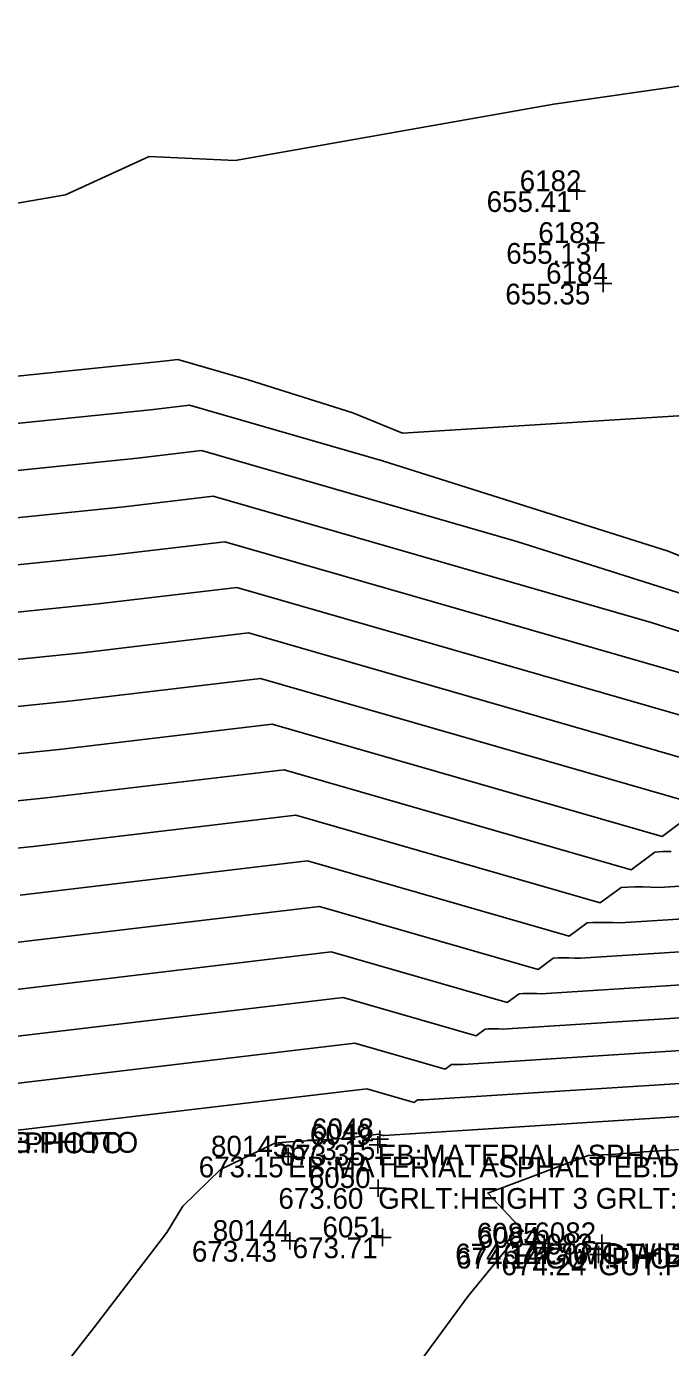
# Model space of a CAD drawing. Extents: x 2129350 to 2137777, y 657588 to 659885.
# Drawn here: x 2132345.2 to 2132382.5, y 658320.9 to 658397.2 of the extents above; entities that cross this region are included whole.
import ezdxf

# ---------------------------------------------------------------- set-up
doc = ezdxf.new("R2010")
doc.units = 0
for name, color, linetype in [('DT_X_Contour_Major', 7, 'Continuous'), ('DT_X_Contour_Minor', 7, 'Continuous'), ('SV_X_Shot_Marker', 7, 'Continuous'), ('SV_X_Text_Comment', 7, 'Continuous'), ('SV_X_Text_Elevation', 7, 'Continuous'), ('SV_X_Text_Name', 7, 'Continuous')]:
    doc.layers.add(name, color=color, linetype=linetype)

msp = doc.modelspace()

# ---------------------------------------------------------------- linework, layer by layer
at = {"layer": 'DT_X_Contour_Major'}
for points in [[(2132332.17, 658364.843), (2132350.15, 658366.683), (2132356.718, 658367.464), (2132389.109, 658358.134)], [(2132382.492, 658349.584), (2132382.011, 658349.574), (2132381.558, 658349.543), (2132380.193, 658348.523), (2132360.13, 658354.302), (2132346.384, 658352.669), (2132335.989, 658351.605)], [(2132390.581, 658340.455), (2132372.724, 658339.317), (2132372.512, 658339.324), (2132372.309, 658339.33), (2132372.115, 658339.332), (2132371.93, 658339.328), (2132371.756, 658339.316), (2132371.233, 658338.925), (2132363.541, 658341.141), (2132342.619, 658338.654)]]:
    msp.add_lwpolyline(points, dxfattribs=at)
at = {"layer": 'DT_X_Contour_Minor'}
for points in [[(2132329.878, 658372.786), (2132352.409, 658375.092), (2132354.671, 658375.361), (2132365.826, 658372.147), (2132382.33, 658366.926), (2132389.13, 658364.141), (2132389.553, 658364.051), (2132389.564, 658364.051), (2132389.571, 658364.052), (2132396.7, 658371.443), (2132399.663, 658366.67), (2132400.19, 658368.976), (2132400.881, 658367.038), (2132406.022, 658384.142), (2132408.46, 658384.183), (2132410.849, 658385.998), (2132423.049, 658404.236), (2132408.218, 658400.239)], [(2132403.815, 658386.022), (2132403.869, 658385.847), (2132404.511, 658385.811), (2132404.582, 658385.815), (2132404.312, 658385.037), (2132406.625, 658385.076), (2132407.804, 658385.972), (2132413.824, 658394.971), (2132406.505, 658392.999), (2132404.902, 658390.104), (2132405.125, 658395.14), (2132402.867, 658393.247), (2132402.505, 658393.408), (2132400.468, 658397.607), (2132383.622, 658393.868), (2132375.716, 658392.75), (2132357.298, 658389.493), (2132352.337, 658389.712), (2132347.5, 658387.512), (2132327.232, 658384)], [(2132329.114, 658375.434), (2132353.162, 658377.895), (2132353.989, 658377.993), (2132358.065, 658376.819), (2132364.096, 658374.911), (2132366.965, 658373.735), (2132382.914, 658374.734), (2132382.999, 658374.739), (2132388.125, 658378.978), (2132400.596, 658379.684), (2132402.263, 658381.744), (2132403.908, 658384.63), (2132404.195, 658384.979), (2132403.855, 658385.707), (2132403.569, 658385.664), (2132403.634, 658385.965), (2132403.815, 658386.022)], [(2132330.642, 658370.139), (2132351.656, 658372.289), (2132355.353, 658372.728), (2132373.587, 658367.476), (2132389.144, 658362.555)], [(2132331.406, 658367.491), (2132350.903, 658369.486), (2132356.036, 658370.096), (2132381.348, 658362.805), (2132389.144, 658360.339)], [(2132332.934, 658362.196), (2132349.397, 658363.88), (2132357.4, 658364.831), (2132387.361, 658356.202)], [(2132385.569, 658354.282), (2132358.083, 658362.199), (2132348.644, 658361.077), (2132333.697, 658359.548)], [(2132383.777, 658352.362), (2132358.765, 658359.567), (2132347.89, 658358.275), (2132334.461, 658356.9)], [(2132383.518, 658351.588), (2132381.985, 658350.443), (2132359.447, 658356.934), (2132347.137, 658355.472), (2132335.225, 658354.253)], [(2132390.573, 658348.059), (2132381.81, 658347.5), (2132381.326, 658347.517), (2132380.861, 658347.53), (2132380.417, 658347.534), (2132379.995, 658347.525), (2132379.598, 658347.498), (2132378.401, 658346.603), (2132360.812, 658351.67), (2132345.631, 658349.866), (2132336.753, 658348.958)], [(2132390.575, 658346.158), (2132379.538, 658345.454), (2132379.122, 658345.469), (2132378.723, 658345.48), (2132378.341, 658345.483), (2132377.979, 658345.475), (2132377.637, 658345.452), (2132376.609, 658344.684), (2132361.494, 658349.038), (2132344.878, 658347.063)], [(2132390.577, 658344.257), (2132377.267, 658343.409), (2132376.919, 658343.421), (2132376.585, 658343.43), (2132376.266, 658343.433), (2132375.963, 658343.426), (2132375.677, 658343.407), (2132374.817, 658342.764), (2132362.177, 658346.405), (2132344.125, 658344.26)], [(2132390.579, 658342.356), (2132374.995, 658341.363), (2132374.716, 658341.373), (2132374.447, 658341.38), (2132374.19, 658341.382), (2132373.946, 658341.377), (2132373.717, 658341.361), (2132373.025, 658340.845), (2132362.859, 658343.773), (2132343.372, 658341.457)], [(2132390.583, 658338.555), (2132370.452, 658337.271), (2132370.309, 658337.276), (2132370.171, 658337.28), (2132370.039, 658337.281), (2132369.914, 658337.279), (2132369.796, 658337.271), (2132369.441, 658337.005), (2132364.224, 658338.508), (2132341.866, 658335.852)], [(2132390.585, 658336.654), (2132368.181, 658335.226), (2132368.105, 658335.228), (2132368.033, 658335.23), (2132367.964, 658335.231), (2132367.898, 658335.229), (2132367.836, 658335.225), (2132367.649, 658335.086), (2132364.906, 658335.876), (2132344.09, 658333.403)], [(2132390.587, 658334.753), (2132365.909, 658333.18), (2132365.902, 658333.18), (2132365.895, 658333.18), (2132365.888, 658333.18), (2132365.882, 658333.18), (2132365.875, 658333.18), (2132365.857, 658333.166), (2132365.588, 658333.244), (2132363.547, 658333.001), (2132360.454, 658332.811), (2132359.598, 658332.727), (2132356.462, 658331.203), (2132354.281, 658329.099), (2132353.351, 658327.569), (2132349.15, 658322.06), (2132345.484, 658317.382)], [(2132390.589, 658332.852), (2132380.912, 658332.235), (2132379.28, 658332.091), (2132377.692, 658332.025), (2132371.899, 658329.846), (2132373.96, 658327.641), (2132373.393, 658327.518), (2132373.027, 658327.008), (2132373.15, 658326.818), (2132370.748, 658323.866), (2132365.729, 658317.009)]]:
    msp.add_lwpolyline(points, dxfattribs=at)
at = {"layer": 'SV_X_Shot_Marker'}
for p, q in [((2132376.552, 658387.716), (2132377.552, 658387.716)), ((2132377.052, 658388.216), (2132377.052, 658387.216)), ((2132377.052, 658387.716), (2132377.052, 658387.716)), ((2132377.637, 658384.723), (2132378.637, 658384.723)), ((2132378.137, 658385.223), (2132378.137, 658384.223)), ((2132378.137, 658384.723), (2132378.137, 658384.723)), ((2132378.075, 658382.374), (2132379.075, 658382.374)), ((2132378.575, 658382.874), (2132378.575, 658381.874)), ((2132378.575, 658382.374), (2132378.575, 658382.374)), ((2132365.164, 658332.958), (2132366.164, 658332.958)), ((2132365.546, 658333.139), (2132365.546, 658332.139)), ((2132365.664, 658333.458), (2132365.664, 658332.458)), ((2132365.664, 658332.958), (2132365.664, 658332.958)), ((2132359.868, 658331.955), (2132360.868, 658331.955)), ((2132360.368, 658332.455), (2132360.368, 658331.455)), ((2132360.368, 658331.955), (2132360.368, 658331.955)), ((2132365.046, 658332.639), (2132366.046, 658332.639)), ((2132365.546, 658332.639), (2132365.546, 658332.639)), ((2132365.567, 658330.637), (2132365.567, 658329.637)), ((2132365.067, 658330.137), (2132366.067, 658330.137)), ((2132365.567, 658330.137), (2132365.567, 658330.137)), ((2132360.46, 658327.582), (2132360.46, 658326.582)), ((2132365.815, 658327.786), (2132365.815, 658326.786)), ((2132375.166, 658327.426), (2132375.166, 658326.426)), ((2132378.487, 658327.452), (2132378.487, 658326.452)), ((2132359.96, 658327.082), (2132360.96, 658327.082)), ((2132360.46, 658327.082), (2132360.46, 658327.082)), ((2132365.315, 658327.286), (2132366.315, 658327.286)), ((2132365.815, 658327.286), (2132365.815, 658327.286)), ((2132374.666, 658326.926), (2132375.666, 658326.926)), ((2132374.716, 658326.687), (2132375.716, 658326.687)), ((2132375.166, 658326.926), (2132375.166, 658326.926)), ((2132375.216, 658327.187), (2132375.216, 658326.187)), ((2132375.216, 658326.687), (2132375.216, 658326.687)), ((2132377.987, 658326.952), (2132378.987, 658326.952)), ((2132378.289, 658326.799), (2132378.289, 658325.799)), ((2132378.487, 658326.952), (2132378.487, 658326.952)), ((2132377.789, 658326.299), (2132378.789, 658326.299)), ((2132378.289, 658326.299), (2132378.289, 658326.299))]:
    msp.add_line(p, q, dxfattribs=at)

# ---------------------------------------------------------------- texts
at = {"layer": 'SV_X_Text_Comment'}
for s, p in [('EB:MATERIAL ASPHALT EB:DEPTH EB:PHOTO', (2132315.265, 658332.146)), ('EB:MATERIAL ASPHALT EB:DEPTH EB:PHOTO', (2132316.125, 658332.176)), ('EB:MATERIAL ASPHALT EB:DEPTH EB:PHOTO', (2132360.368, 658330.755)), ('EB:MATERIAL ASPHALT EB:DEPTH EB:PHOTO', (2132365.546, 658331.439)), ('GRLT:HEIGHT 3 GRLT:PHOTO', (2132365.567, 658328.937)), ('C:WIDTH 2 C:MATERIAL C:PHOTO', (2132375.166, 658325.726)), ('GUT:PHOTO', (2132375.216, 658325.487)), ('C:WIDTH 2 C:MATERIAL C:PHOTO', (2132378.487, 658325.752)), ('GUT:PHOTO', (2132378.289, 658325.099))]:
    msp.add_text(s, height=1.2, dxfattribs=at).set_placement(p)
at = {"layer": 'SV_X_Text_Elevation'}
for s, p in [('655.41', (2132371.836, 658386.516)), ('655.13', (2132372.969, 658383.523)), ('655.35', (2132372.916, 658381.174)), ('673.15', (2132360.496, 658331.758)), ('673.15', (2132355.2, 658330.755)), ('673.35', (2132359.887, 658331.439)), ('673.60', (2132359.804, 658328.937)), ('673.43', (2132354.81, 658325.882)), ('673.71', (2132360.627, 658326.086)), ('674.14', (2132370.017, 658325.726)), ('674.14', (2132370.067, 658325.487)), ('674.76', (2132372.799, 658325.752)), ('674.24', (2132372.686, 658325.099))]:
    msp.add_text(s, height=1.2, dxfattribs=at).set_placement(p)
at = {"layer": 'SV_X_Text_Name'}
for s, p in [('6182', (2132373.746, 658387.716)), ('6183', (2132374.821, 658384.723)), ('6184', (2132375.269, 658382.374)), ('6049', (2132361.625, 658332.639)), ('6048', (2132361.743, 658332.958)), ('80145', (2132355.909, 658331.955)), ('6050', (2132361.561, 658330.137)), ('80144', (2132356.011, 658327.082)), ('6051', (2132362.347, 658327.286)), ('6085', (2132371.264, 658326.926)), ('6082', (2132374.594, 658326.952)), ('6084', (2132371.323, 658326.687)), ('6083', (2132374.387, 658326.299))]:
    msp.add_text(s, height=1.2, dxfattribs=at).set_placement(p)

doc.saveas('drawing.dxf')
